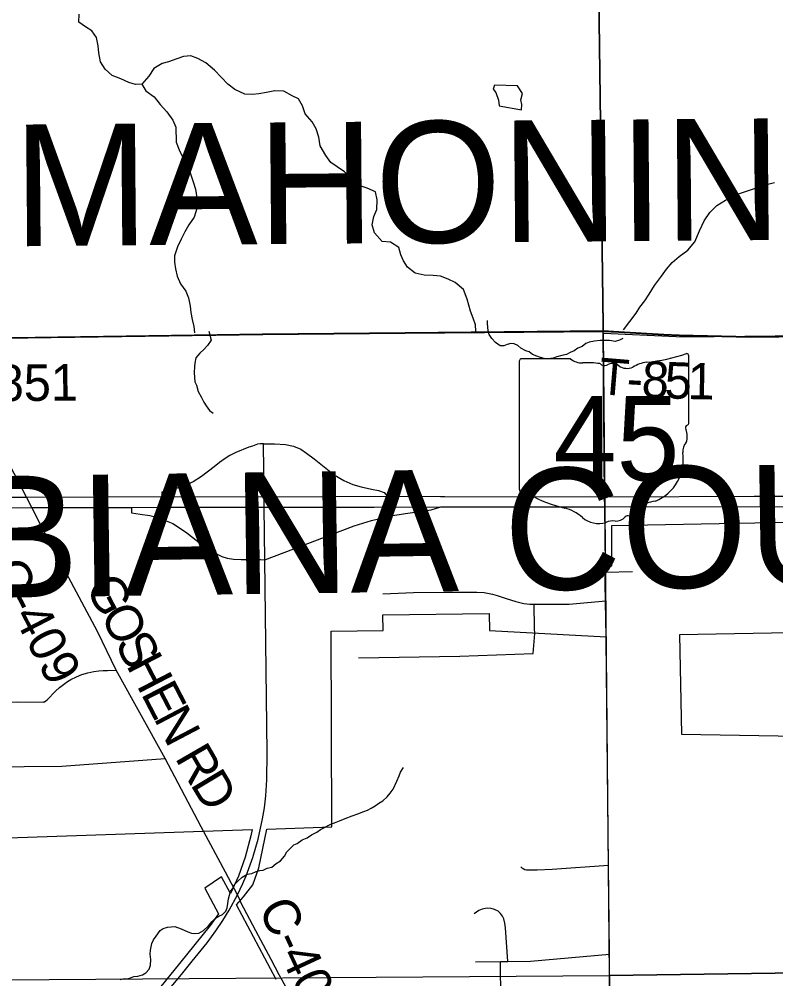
# Model space of a CAD drawing. Extents: x 0 to 34, y 0 to 22.
# Drawn here: x 4.614 to 5.792, y 18.256 to 19.751 of the extents above; entities that cross this region are included whole.
import ezdxf

# ---------------------------------------------------------------- set-up
doc = ezdxf.new("R2010")
doc.units = 0
for name, color, linetype in [('GM_X_City_Street', 7, 'Continuous'), ('GM_X_Corporation', 7, 'Continuous'), ('GM_X_County_Road', 7, 'Continuous'), ('GM_X_County_Road_Text', 7, 'Continuous'), ('GM_X_County_Text', 7, 'Continuous'), ('GM_X_Interchange_Ramps', 7, 'Continuous'), ('GM_X_Minor_Lake', 7, 'Continuous'), ('GM_X_Minor_River', 7, 'Continuous'), ('GM_X_Rail_Line', 7, 'Continuous'), ('GM_X_Section', 7, 'Continuous'), ('GM_X_State_Location', 7, 'Continuous'), ('GM_X_State_Route', 7, 'Continuous'), ('GM_X_State_Shield', 7, 'Continuous'), ('GM_X_Township', 7, 'Continuous'), ('GM_X_Township_Road', 7, 'Continuous'), ('GM_X_Township_Road_Text', 7, 'Continuous'), ('GM_X_US_Route', 7, 'Continuous'), ('SH_Cut_Line', 7, 'Continuous')]:
    doc.layers.add(name, color=color, linetype=linetype)

msp = doc.modelspace()

# ---------------------------------------------------------------- linework, layer by layer
at = {"layer": 'GM_X_City_Street'}
msp.add_line((5.3641, 18.2238), (5.3633, 18.2834), dxfattribs=at)
for points in [[(5.1422, 18.7563), (5.3, 18.7589), (5.4142, 18.763)], [(5.395, 18.4306), (5.3967, 18.4292), (5.3985, 18.428), (5.4012, 18.4269), (5.4039, 18.4263), (5.4065, 18.4262), (5.4205, 18.4264), (5.4437, 18.4271), (5.5315, 18.4336)], [(5.3747, 18.2836), (5.3713, 18.336), (5.3704, 18.3432), (5.3684, 18.3496), (5.3665, 18.3538), (5.3634, 18.3583), (5.3596, 18.3616), (5.3538, 18.3646), (5.3489, 18.366), (5.3439, 18.3663), (5.3398, 18.3659), (5.3348, 18.3648), (5.3299, 18.3627), (5.3224, 18.3577)], [(5.3246, 18.2828), (5.3633, 18.2834), (5.3747, 18.2836), (5.4103, 18.2841), (5.533, 18.2948)]]:
    msp.add_lwpolyline(points, dxfattribs=at)
at = {"layer": 'GM_X_Corporation'}
for points in [[(5.0141, 18.2553), (4.9524, 18.3718), (4.9633, 18.3841), (4.9778, 18.4027), (4.987, 18.4292), (4.9998, 18.4896), (5.1009, 18.4931), (5.0999, 18.7978), (5.1805, 18.7988), (5.1801, 18.8234), (5.3459, 18.8254), (5.3462, 18.7989), (5.5277, 18.7892), (5.5259, 18.8993), (5.5366, 18.8996), (5.5369, 18.9625), (5.8711, 18.9684)], [(6.0427, 18.7995), (5.642, 18.792), (5.6453, 18.6376), (5.8557, 18.6339)], [(4.5235, 18.2378), (4.5203, 18.4732), (4.9767, 18.4889), (4.9749, 18.4792), (4.9661, 18.4459), (4.9554, 18.4164), (4.9458, 18.3948), (4.943, 18.3895), (4.9292, 18.4152), (4.903, 18.3975), (4.9243, 18.3578), (4.9112, 18.3395), (4.8638, 18.2805), (4.6004, 17.9559)]]:
    msp.add_lwpolyline(points, dxfattribs=at)
at = {"layer": 'GM_X_County_Road'}
for p, q in [((5.5269, 18.8996), (5.5256, 18.9914)), ((4.9351, 18.4225), (4.8976, 18.4932)), ((4.9491, 18.396), (4.9351, 18.4225)), ((4.9538, 18.3872), (4.9491, 18.396)), ((4.9579, 18.3782), (4.9538, 18.3872))]:
    msp.add_line(p, q, dxfattribs=at)
for points in [[(4.5168, 19.2529), (4.9933, 19.26), (5.2151, 19.2619), (5.5233, 19.2646)], [(4.634, 18.9904), (4.6257, 19.0064), (4.497, 19.2526)], [(4.8976, 18.4932), (4.8414, 18.5993), (4.7649, 18.7369), (4.7359, 18.7973), (4.6506, 18.9577), (4.634, 18.9904)], [(5.528, 18.7847), (5.5279, 18.7887), (5.5278, 18.7991), (5.5274, 18.845), (5.5271, 18.8894), (5.5269, 18.8996)], [(5.5346, 18.0161), (5.5345, 18.0439), (5.5342, 18.0878), (5.5337, 18.2301), (5.533, 18.2948), (5.5315, 18.4336), (5.528, 18.7847)], [(5.0188, 18.2628), (5.0062, 18.2866), (4.9826, 18.3309), (4.9591, 18.3755), (4.9579, 18.3782)], [(5.1647, 17.9959), (5.0959, 18.122), (5.0871, 18.1376), (5.0618, 18.1836), (5.0383, 18.2266), (5.0235, 18.2541), (5.0188, 18.2628)]]:
    msp.add_lwpolyline(points, dxfattribs=at)
at = {"layer": 'GM_X_Interchange_Ramps'}
for points in [[(4.9943, 19.0894), (4.9893, 19.0894), (4.9851, 19.0888), (4.9771, 19.086), (4.9714, 19.0842), (4.9513, 19.0762), (4.9419, 19.0715), (4.9345, 19.0667), (4.926, 19.0604), (4.9175, 19.0538), (4.8978, 19.0387), (4.8847, 19.0304), (4.8706, 19.024), (4.8553, 19.0191), (4.8438, 19.0159), (4.8359, 19.0144), (4.836, 19.0077)], [(4.7889, 18.9903), (4.789, 18.982), (4.8023, 18.98), (4.8177, 18.9779), (4.832, 18.9743), (4.8427, 18.9697), (4.8531, 18.9654), (4.8639, 18.9589), (4.8753, 18.9511), (4.9089, 18.9246), (4.92, 18.9185), (4.9293, 18.9138), (4.9376, 18.9113), (4.9479, 18.9099), (4.9597, 18.9092), (4.9896, 18.9095), (4.9963, 18.9089)]]:
    msp.add_lwpolyline(points, dxfattribs=at)
at = {"layer": 'GM_X_Minor_Lake'}
for points in [[(5.3961, 19.6094), (5.3968, 19.6177), (5.3951, 19.6253), (5.3976, 19.6352), (5.3898, 19.6469), (5.3541, 19.6478), (5.352, 19.6417), (5.3562, 19.6368), (5.3602, 19.6247), (5.3615, 19.6156)], [(5.3615, 19.6156), (5.3961, 19.6094)]]:
    msp.add_lwpolyline(points, dxfattribs=at)
at = {"layer": 'GM_X_Minor_River'}
for points in [[(5.3248, 19.2648), (5.3243, 19.2746), (5.3207, 19.2852), (5.3167, 19.2961), (5.3115, 19.3147), (5.3059, 19.3298), (5.2928, 19.3409), (5.2821, 19.3457), (5.2699, 19.3508), (5.2585, 19.3518), (5.2444, 19.3523), (5.2303, 19.3551), (5.2184, 19.3644), (5.2125, 19.3742), (5.2082, 19.384), (5.205, 19.395), (5.1919, 19.4035), (5.179, 19.4048), (5.1674, 19.4183), (5.1634, 19.4304), (5.1662, 19.4437), (5.171, 19.4545), (5.1715, 19.4693), (5.1686, 19.4818), (5.156, 19.4876), (5.1464, 19.4905), (5.1345, 19.4987), (5.1206, 19.5133), (5.1091, 19.5207), (5.0995, 19.5278), (5.0914, 19.5386), (5.0828, 19.5537), (5.0806, 19.567), (5.0766, 19.5802), (5.07, 19.5911), (5.0592, 19.6031), (5.0551, 19.6156), (5.0489, 19.6269), (5.0393, 19.6313), (5.0263, 19.6386), (5.0122, 19.6392), (4.999, 19.6367), (4.9873, 19.6346), (4.9774, 19.6337), (4.9652, 19.6342), (4.9496, 19.6412), (4.9388, 19.6498), (4.9291, 19.6599), (4.9183, 19.6715), (4.9045, 19.683), (4.8922, 19.6896), (4.8811, 19.6936), (4.8701, 19.6927), (4.8596, 19.6891), (4.8467, 19.6843), (4.8369, 19.6819), (4.8237, 19.6741), (4.816, 19.6622), (4.8048, 19.6498), (4.7949, 19.6489), (4.785, 19.6522), (4.7724, 19.6577), (4.7586, 19.6631), (4.7478, 19.6728), (4.7408, 19.6845), (4.7383, 19.6985), (4.737, 19.7095), (4.7345, 19.722), (4.7271, 19.7325), (4.7175, 19.7388), (4.7071, 19.7459), (4.7073, 19.7584)], [(4.8048, 19.6498), (4.8114, 19.6393), (4.8241, 19.6296), (4.8338, 19.618), (4.8439, 19.6064), (4.8532, 19.5933), (4.8579, 19.5827), (4.8583, 19.5591), (4.8631, 19.5474), (4.8748, 19.5241), (4.8804, 19.5113), (4.8848, 19.4976), (4.8884, 19.4859), (4.8905, 19.4723), (4.8904, 19.4559), (4.8865, 19.4422), (4.8783, 19.4307), (4.872, 19.4196), (4.8661, 19.4081), (4.8603, 19.3962), (4.856, 19.3821), (4.8557, 19.3722), (4.8574, 19.3619), (4.8599, 19.3506), (4.865, 19.3389), (4.8736, 19.3273), (4.8779, 19.3171), (4.88, 19.3038), (4.8813, 19.2939), (4.8834, 19.283), (4.8859, 19.272), (4.8872, 19.2625)], [(5.5548, 19.2672), (5.5745, 19.2928), (5.5804, 19.3023), (5.5879, 19.3123), (5.5949, 19.3227), (5.6034, 19.3358), (5.6138, 19.3504), (5.622, 19.3615), (5.6309, 19.3719), (5.6418, 19.3812), (5.6549, 19.3909), (5.6661, 19.404), (5.6734, 19.4213), (5.6807, 19.437), (5.6892, 19.4496), (5.7, 19.4605), (5.7136, 19.469), (5.7279, 19.4765), (5.7418, 19.4813), (5.7543, 19.4853), (5.7664, 19.4897), (5.7773, 19.4933), (5.7898, 19.4965)], [(5.5537, 19.2536), (5.5485, 19.2508), (5.542, 19.2491), (5.5329, 19.2505), (5.5185, 19.2502), (5.5098, 19.2496), (5.5015, 19.2479), (5.4963, 19.2455), (5.4907, 19.2412), (5.4836, 19.2384), (5.478, 19.2344), (5.472, 19.2316), (5.4663, 19.2285), (5.4588, 19.2268), (5.4509, 19.2251), (5.4452, 19.2231), (5.4377, 19.2218), (5.4312, 19.2224), (5.4255, 19.2238), (5.4198, 19.2259), (5.4133, 19.2288), (5.4079, 19.2325), (5.403, 19.2343), (5.3953, 19.2387), (5.3903, 19.2424), (5.3846, 19.245), (5.3796, 19.2456), (5.3736, 19.2443), (5.3687, 19.2423), (5.3627, 19.2422), (5.3557, 19.2474), (5.3499, 19.2537), (5.3456, 19.2597), (5.344, 19.2654), (5.343, 19.2768), (5.3429, 19.2817)], [(4.9092, 19.265), (4.9129, 19.251), (4.907, 19.2426), (4.9014, 19.2363), (4.8951, 19.2309), (4.8892, 19.2235), (4.8875, 19.2151), (4.8868, 19.2102), (4.8867, 19.2003), (4.8877, 19.1862), (4.8901, 19.1809), (4.8929, 19.1711), (4.8973, 19.1628), (4.9016, 19.1542), (4.9052, 19.1486), (4.9106, 19.1414), (4.916, 19.137)], [(5.2054, 18.5727), (5.2079, 18.5781), (5.2123, 18.5854)], [(4.7711, 18.2556), (4.7775, 18.2569), (4.7825, 18.2566), (4.7874, 18.2579), (4.7926, 18.2599), (4.799, 18.2604), (4.8062, 18.2628), (4.8111, 18.2656), (4.8162, 18.2714), (4.8184, 18.2776), (4.819, 18.2867), (4.818, 18.2947), (4.8183, 18.3011), (4.8193, 18.3061), (4.8207, 18.3115), (4.8232, 18.3172), (4.8273, 18.323), (4.8336, 18.3315), (4.8384, 18.3347), (4.8452, 18.3367), (4.8508, 18.3376), (4.8565, 18.3381), (4.8661, 18.3345), (4.8764, 18.3298), (4.8821, 18.3273), (4.8871, 18.327), (4.8935, 18.3275), (4.901, 18.3318), (4.9088, 18.3389), (4.9147, 18.3458), (4.9195, 18.3509), (4.9247, 18.354), (4.9307, 18.3568), (4.9356, 18.3619), (4.9377, 18.3669), (4.9387, 18.3737), (4.9397, 18.381), (4.9433, 18.3925), (4.9473, 18.3979), (4.9495, 18.4033), (4.9543, 18.4083), (4.961, 18.4149), (4.9692, 18.4193), (4.9764, 18.4206), (4.9831, 18.4234), (4.9888, 18.425), (4.9937, 18.4255), (5.0001, 18.4287), (5.0072, 18.4304), (5.0143, 18.4359), (5.0207, 18.4402), (5.0273, 18.4472), (5.0306, 18.4541), (5.0366, 18.4599), (5.0414, 18.465), (5.0466, 18.4674), (5.0545, 18.4729), (5.0624, 18.4761), (5.0691, 18.4808), (5.0777, 18.4848), (5.0833, 18.4887), (5.099, 18.4974), (5.1077, 18.5003), (5.1129, 18.5023), (5.1216, 18.5059), (5.1325, 18.5103), (5.1411, 18.5135), (5.1505, 18.5168), (5.1561, 18.5192), (5.1621, 18.522), (5.1685, 18.5259), (5.1741, 18.5298), (5.1801, 18.5338), (5.1868, 18.54), (5.1916, 18.5454), (5.1964, 18.552), (5.2018, 18.5643), (5.2054, 18.5727)]]:
    msp.add_lwpolyline(points, dxfattribs=at)
at = {"layer": 'GM_X_Rail_Line'}
for points in [[(4.4968, 19.2531), (4.9931, 19.2605), (5.2149, 19.2625), (5.5231, 19.2652), (5.523, 19.2739), (5.5102, 20.2613)], [(5.5102, 20.2613), (5.523, 19.2739), (5.5231, 19.2652), (5.5475, 19.2638), (5.6176, 19.2598), (5.6417, 19.2587), (5.7517, 19.2562), (5.8416, 19.2572), (5.9232, 19.2589), (5.975, 19.26), (6.1325, 19.2626), (6.1415, 19.2628), (6.1868, 19.2635), (6.2112, 19.2639), (6.3582, 19.2663), (6.8468, 19.2759), (7.2763, 19.2784), (7.3458, 19.2789), (7.3701, 17.9909), (7.3831, 17.2974), (7.46, 17.2982), (7.4754, 17.3006), (8.2882, 17.3064)]]:
    msp.add_lwpolyline(points, dxfattribs=at)
at = {"layer": 'GM_X_Section'}
for points in [[(6.3629, 19.2637), (6.3807, 18.2734), (5.5332, 18.2617), (5.5239, 19.2616), (5.6481, 19.256)], [(4.5147, 18.2545), (5.5332, 18.2617), (5.5401, 17.2602), (4.5299, 17.2417)], [(5.5332, 18.2617), (6.3807, 18.2734), (6.4001, 17.2736), (5.5401, 17.2602)]]:
    msp.add_lwpolyline(points, close=True, dxfattribs=at)
at = {"layer": 'GM_X_State_Route'}
for p, q in [((5.5244, 19.1306), (5.5233, 19.2646)), ((5.2704, 18.9914), (5.5256, 18.9914)), ((4.9538, 18.3872), (4.9579, 18.3961))]:
    msp.add_line(p, q, dxfattribs=at)
for points in [[(5.5233, 19.2646), (5.5232, 19.2733), (5.516, 19.828)], [(5.5256, 18.9914), (5.5254, 19.0069), (5.5244, 19.1306)], [(3.4435, 19.0056), (3.6553, 19.0056), (3.8845, 19.0061), (4.1596, 19.0061), (4.3747, 19.0061), (4.4833, 19.0063), (4.6257, 19.0064), (4.836, 19.0077), (4.9952, 19.0069), (5.1872, 19.0079)], [(4.3169, 18.9898), (4.3749, 18.9898), (4.4835, 18.99), (4.634, 18.9904), (4.7889, 18.9903), (4.8368, 18.9909), (4.9956, 18.9911), (5.1499, 18.9911)], [(4.9963, 18.9089), (5.0566, 18.9317), (5.1358, 18.9619), (5.1624, 18.9699), (5.195, 18.9781), (5.2189, 18.9817), (5.2555, 18.9867), (5.2704, 18.9914)], [(5.1499, 18.9911), (5.1669, 18.9911), (5.2704, 18.9914)], [(4.9579, 18.3961), (4.962, 18.4049), (4.9672, 18.417), (4.9779, 18.4456), (4.9862, 18.4738), (4.9929, 18.5053), (4.9958, 18.5228), (4.998, 18.5415), (4.9996, 18.5663), (5.0002, 18.6083), (4.9963, 18.9089)], [(4.6161, 17.9609), (4.8689, 18.2659), (4.8834, 18.2837), (4.9068, 18.3127), (4.9202, 18.3311), (4.931, 18.3471), (4.9409, 18.3633), (4.9538, 18.3872)]]:
    msp.add_lwpolyline(points, dxfattribs=at)
at = {"layer": 'GM_X_State_Shield'}
for p, q in [((5.3927, 19.2183), (5.3927, 19.0182)), ((5.4725, 19.2217), (5.3953, 19.2217)), ((5.6564, 19.122), (5.6564, 19.2267)), ((5.6564, 19.122), (5.6564, 19.122))]:
    msp.add_line(p, q, dxfattribs=at)
for centre, radius, start, end in [((5.3957, 19.2187), 0.00305, 98.1301, 188.1301), ((5.4909, 19.245), 0.0296, 231.6195, 271.1119), ((5.5625, 19.4946), 0.2796, 275.8445, 288.9065), ((5.6535, 19.2271), 0.00294, 351.8621, 97.738), ((5.5007, 19.1094), 0.1064, 80.4867, 94.9883), ((5.5249, 19.2198), 0.00855, 219.7921, 297.1024), ((5.5374, 19.1966), 0.0178, 54.4667, 119.1411), ((5.5604, 19.2284), 0.0214, 233.8562, 294.8282), ((5.5981, 19.1606), 0.0563, 97.3462, 120.7689), ((5.6557, 19.1143), 0.00454, 107.944, 210.337), ((5.6268, 19.1011), 0.0273, 340.033, 23.6496), ((5.6533, 19.1216), 0.00314, 289.6038, 7.7341), ((5.6669, 19.0782), 0.0198, 136.8065, 186.9296), ((5.5781, 19.0649), 0.0699, 292.3089, 8.9858), ((5.3958, 19.0177), 0.00308, 171.9584, 258.3066), ((5.3962, 19.0382), 0.0235, 267.339, 280.6039), ((5.401, 19.0066), 0.00848, 29.7484, 93.2717), ((5.5081, 19.1864), 0.2019, 240.4129, 257.1985), ((5.6076, 18.962), 0.0383, 94.4031, 142.5768), ((5.4479, 18.9283), 0.0632, 47.1842, 75.836), ((5.5591, 18.9988), 0.0226, 282.8732, 323.2771), ((5.5162, 19.0056), 0.0401, 230.7004, 286.2918), ((5.5394, 18.9365), 0.0329, 85.6951, 111.2099), ((5.5423, 18.9907), 0.0214, 268.777, 315.5493), ((5.5616, 18.9713), 0.00601, 65.7517, 132.6484)]:
    msp.add_arc(centre, radius, start, end, dxfattribs=at)
at = {"layer": 'GM_X_Township'}
msp.add_lwpolyline([(4.4968, 19.2531), (4.9931, 19.2605), (5.2149, 19.2625), (5.5231, 19.2652), (5.5475, 19.2638), (5.6176, 19.2598), (5.6417, 19.2587), (5.7517, 19.2562), (5.8416, 19.2572), (5.9232, 19.2589), (5.975, 19.26), (6.1325, 19.2626), (6.1415, 19.2628), (6.1868, 19.2635), (6.2112, 19.2639), (6.3582, 19.2663), (6.8468, 19.2759)], dxfattribs=at)
at = {"layer": 'GM_X_Township_Road'}
for p, q in [((5.5271, 18.8894), (5.5691, 18.8907)), ((5.4165, 18.8017), (5.416, 18.8398))]:
    msp.add_line(p, q, dxfattribs=at)
for points in [[(4.5168, 19.2529), (4.9933, 19.26), (5.2151, 19.2619), (5.5233, 19.2646)], [(5.5233, 19.2646), (5.5477, 19.2632), (5.6178, 19.2593), (5.6419, 19.2582), (5.7519, 19.2556), (5.8418, 19.2566), (5.9234, 19.2583)], [(5.1804, 18.8559), (5.2277, 18.8578), (5.275, 18.8586), (5.3264, 18.8587), (5.3382, 18.8578), (5.3484, 18.856)], [(5.3484, 18.856), (5.3511, 18.8553), (5.3583, 18.8535), (5.3709, 18.8492), (5.3874, 18.8441), (5.3995, 18.841), (5.4089, 18.8399), (5.416, 18.8398), (5.4206, 18.8398), (5.4273, 18.8398)], [(5.4273, 18.8398), (5.4295, 18.8398), (5.4702, 18.8398), (5.5274, 18.845)], [(5.4142, 18.763), (5.4166, 18.7941), (5.4165, 18.8017)], [(4.5318, 18.6867), (4.612, 18.6876), (4.6512, 18.6873), (4.6524, 18.6875), (4.6535, 18.6878), (4.6557, 18.6892), (4.6574, 18.6909), (4.6704, 18.7045), (4.6769, 18.71), (4.683, 18.7148), (4.6894, 18.7193), (4.6947, 18.7227), (4.7032, 18.7269), (4.7118, 18.7301), (4.7207, 18.7328), (4.7301, 18.7348), (4.7382, 18.7359), (4.7448, 18.7363), (4.7517, 18.7365), (4.7649, 18.7369)], [(4.3074, 18.5823), (4.5033, 18.586), (4.6804, 18.5878), (4.8414, 18.5993)]]:
    msp.add_lwpolyline(points, dxfattribs=at)
at = {"layer": 'GM_X_US_Route'}
for p, q in [((4.9943, 19.0894), (5.0044, 19.0894)), ((5.2704, 18.9914), (5.5256, 18.9914)), ((4.9538, 18.3872), (4.9579, 18.3961))]:
    msp.add_line(p, q, dxfattribs=at)
for points in [[(4.9963, 18.9089), (4.9956, 18.9911), (4.9952, 19.0069), (4.9943, 19.0894)], [(5.0044, 19.0894), (5.0114, 19.0893), (5.0288, 19.0885), (5.041, 19.086), (5.0528, 19.081), (5.0614, 19.0752), (5.0732, 19.0659), (5.1043, 19.0412), (5.1193, 19.0323), (5.1336, 19.0262), (5.1465, 19.0223), (5.1626, 19.0187), (5.1737, 19.017), (5.1822, 19.0136), (5.1872, 19.0079)], [(5.1872, 19.0079), (5.2699, 19.0077), (5.2768, 19.0077)], [(5.2768, 19.0077), (5.5254, 19.0069), (5.7584, 19.0078), (5.8135, 19.0078), (5.8525, 19.0076), (5.8859, 19.0065), (5.9166, 19.0043), (5.9433, 19.0017), (5.9837, 18.9968), (6.0208, 18.9909), (6.0585, 18.983), (6.0923, 18.9751), (6.1278, 18.9659), (6.1632, 18.9554), (6.1977, 18.9436), (6.2308, 18.9308), (6.2585, 18.919), (6.2769, 18.9102), (6.3654, 18.8692)], [(4.9963, 18.9089), (5.0566, 18.9317), (5.1358, 18.9619), (5.1624, 18.9699), (5.195, 18.9781), (5.2189, 18.9817), (5.2555, 18.9867), (5.2704, 18.9914)], [(5.5256, 18.9914), (5.783, 18.992), (5.833, 18.9916), (5.8707, 18.9911), (5.8986, 18.9896), (5.9282, 18.987), (5.9499, 18.9843), (5.9863, 18.9795), (6.0276, 18.9727), (6.0684, 18.9642), (6.1092, 18.9545), (6.1436, 18.9442)], [(4.9579, 18.3961), (4.962, 18.4049), (4.9672, 18.417), (4.9779, 18.4456), (4.9862, 18.4738), (4.9929, 18.5053), (4.9958, 18.5228), (4.998, 18.5415), (4.9996, 18.5663), (5.0002, 18.6083), (4.9963, 18.9089)], [(4.6161, 17.9609), (4.8689, 18.2659), (4.8834, 18.2837), (4.9068, 18.3127), (4.9202, 18.3311), (4.931, 18.3471), (4.9409, 18.3633), (4.9538, 18.3872)]]:
    msp.add_lwpolyline(points, dxfattribs=at)
at = {"layer": 'SH_Cut_Line'}
for points in [[(4.4968, 19.2531), (4.9931, 19.2605), (5.2149, 19.2625), (5.5231, 19.2652), (5.5475, 19.2638), (5.6176, 19.2598), (5.6417, 19.2587), (5.7517, 19.2562), (5.8416, 19.2572), (5.9232, 19.2589), (5.975, 19.26), (6.1325, 19.2626), (6.1415, 19.2628), (6.1868, 19.2635), (6.2112, 19.2639), (6.3582, 19.2663), (6.8468, 19.2759)], [(6.8468, 19.2759), (6.3582, 19.2663), (6.2112, 19.2639), (6.1868, 19.2635), (6.1415, 19.2628), (6.1325, 19.2626), (5.975, 19.26), (5.9232, 19.2589), (5.8416, 19.2572), (5.7517, 19.2562), (5.6417, 19.2587), (5.6176, 19.2598), (5.5475, 19.2638), (5.5231, 19.2652), (5.2149, 19.2625), (4.9931, 19.2605), (4.4968, 19.2531)]]:
    msp.add_lwpolyline(points, dxfattribs=at)

# ---------------------------------------------------------------- texts
at = {"layer": 'GM_X_County_Road_Text'}
for s, height, rotation, p in [('C-851', 0.05682, 0.5506, (4.499, 19.155)), ('C-409', 0.05682, 297.4261, (4.5671, 18.8929)), ('G', 0.0568, 297.4187, (4.7162, 18.8678)), ('O', 0.0568, 297.4155, (4.7393, 18.8234)), ('S', 0.0568, 297.4193, (4.7623, 18.7791)), ('H', 0.0568, 297.4187, (4.7799, 18.745)), ('E', 0.0568, 297.416, (4.803, 18.7007)), ('N', 0.0568, 297.741, (4.8227, 18.6626)), ('R', 0.0568, 300.0756, (4.8557, 18.6008)), ('D', 0.0568, 300.9579, (4.8795, 18.5596)), ('C-409', 0.05682, 294.895, (4.9856, 18.3668))]:
    msp.add_text(s, height=height, rotation=rotation, dxfattribs=at).set_placement(p)
at = {"layer": 'GM_X_County_Text'}
for s, rotation, p in [('MAHONING COUNTY', 0.475, (4.6057, 19.3971)), ('COLUMBIANA COUNTY', 0.8253, (3.6247, 18.8361))]:
    msp.add_text(s, height=0.189394, rotation=rotation, dxfattribs=at).set_placement(p)
at = {"layer": 'GM_X_State_Location'}
for s in ['s', 'r']:
    msp.add_text(s, height=0.000189, dxfattribs=at).set_placement((5.5216, 19.1049))
msp.add_text('45', height=0.000189, rotation=0, dxfattribs=at).set_placement((5.4739, 19.0912))
at = {"layer": 'GM_X_State_Shield'}
msp.add_text('45', height=0.13184, dxfattribs=at).set_placement((5.446, 19.0323))
at = {"layer": 'GM_X_Township_Road_Text'}
for s, rotation, p in [('T', 355.1816, (5.5146, 19.1673)), ('8', 357.0295, (5.5822, 19.1623)), ('5', 357.9157, (5.6181, 19.1605)), ('1', 358.9428, (5.6542, 19.1592)), ('-', 356.8659, (5.5587, 19.1636))]:
    msp.add_text(s, height=0.0568, rotation=rotation, dxfattribs=at).set_placement(p)

doc.saveas('drawing.dxf')
